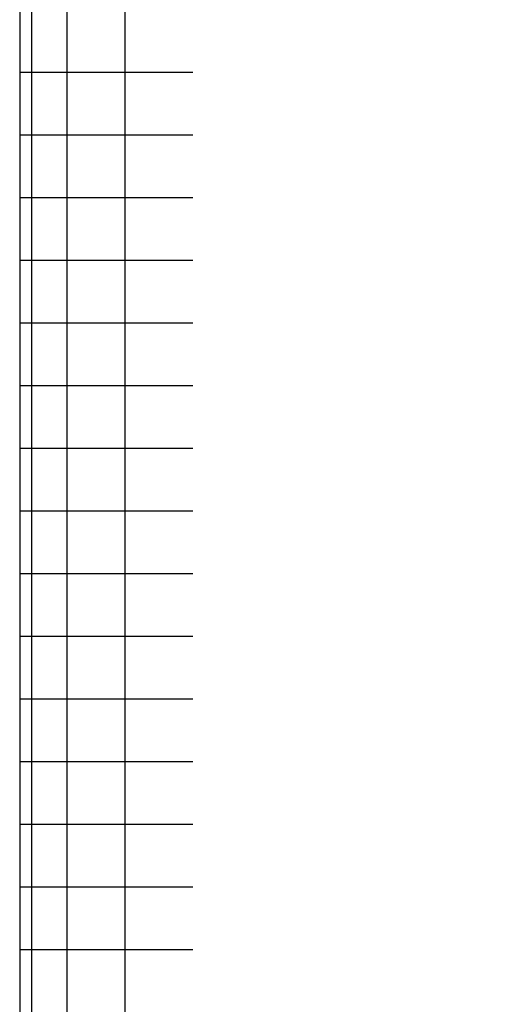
# Model space of a CAD drawing. Extents: x -169 to 2224, y 0 to 2796.
# Tile 357 of 530: x 1794.546 to 1794.966, y 972.794 to 973.663. Entities that reach past the tile are written whole.
import ezdxf

# ---------------------------------------------------------------- set-up
doc = ezdxf.new("R2010")
doc.units = 0
doc.header["$MEASUREMENT"] = 0
doc.header["$PDSIZE"] = 1
doc.layers.get('DEFPOINTS').update_dxf_attribs({"linetype": 'CONTINUOUS'})
doc.layers.add('DIM', color=3, linetype='CONTINUOUS')
doc.layers.add('SPILL-BUCKET', color=1, linetype='CONTINUOUS')
doc.styles.add('SIMPLEX', font='simplex')
doc.dimstyles.new('DIM64', dxfattribs={"dimscale": 64, "dimtxt": 0.09375, "dimasz": 0.09375, "dimexe": 0.0625, "dimexo": 0.0625, "dimgap": 0.046875, "dimtad": 1, "dimdec": 4, "dimzin": 3, "dimdsep": 46, "dimlunit": 4, "dimtxsty": 'SIMPLEX', "dimcen": 0, "dimclrd": 256, "dimclre": 256, "dimclrt": 256, "dimadec": 0, "dimazin": 0, "dimtfac": 1, "dimtdec": 4, "dimtmove": 0, "dimatfit": 3, "dimfxl": 1, "dimfrac": 2, "dimtolj": 1, "dimtzin": 0, "dimarcsym": 0})

# ---------------------------------------------------------------- blocks, each defined once
blk = doc.blocks.new('*D48')
at = {"layer": 'DEFPOINTS', "color": 0, "transparency": 16777216}
for p in [(2031.77254, 978.29596), (1368.54722, 978.01471), (2031.77254, 700.52328)]:
    blk.add_point(p, dxfattribs=at)
at = {"layer": 'DIM', "lineweight": -2, "transparency": 16777216}
for p, q in [((2031.77254, 974.29596), (2031.77254, 696.52328)), ((1368.54722, 974.01471), (1368.54722, 696.52328)), ((1374.54722, 700.52328), (2025.77254, 700.52328))]:
    blk.add_line(p, q, dxfattribs=at)
at = {"layer": 'DIM', "transparency": 16777216}
for points in [[(1374.54722, 701.52328), (1374.54722, 699.52328), (1368.54722, 700.52328)], [(2025.77254, 701.52328), (2025.77254, 699.52328), (2031.77254, 700.52328)]]:
    blk.add_solid(points, dxfattribs=at)
at = {"layer": 'DIM', "transparency": 16777216, "insert": (1700.15988, 708.09471), "char_height": 6, "attachment_point": 5, "style": 'SIMPLEX'}
blk.add_mtext('\\A1;55\'-3 1/4" (F.V. TANK SLAB)', dxfattribs=at)

msp = doc.modelspace()

# ---------------------------------------------------------------- linework, layer by layer
at = {"layer": 'SPILL-BUCKET', "color": 7, "linetype": 'Continuous'}
for p, q in [((1794.54604, 974.28113), (1794.54604, 972.01185)), ((1794.55652, 974.06435), (1794.55652, 972.16761)), ((1794.5877, 974.05687), (1794.5877, 972.16768)), ((1794.63886, 974.05687), (1794.63886, 972.16768)), ((1794.54604, 973.61695), (1794.55233, 973.61695)), ((1794.55233, 973.61695), (1794.57109, 973.61695)), ((1794.57109, 973.61695), (1794.60206, 973.61695)), ((1794.60206, 973.61695), (1794.64481, 973.61695)), ((1794.64481, 973.61695), (1794.69874, 973.61695)), ((1794.54604, 973.5616), (1794.55233, 973.5616)), ((1794.55233, 973.5616), (1794.57109, 973.5616)), ((1794.57109, 973.5616), (1794.60206, 973.5616)), ((1794.60206, 973.5616), (1794.64481, 973.5616)), ((1794.64481, 973.5616), (1794.69874, 973.5616)), ((1794.54604, 973.50625), (1794.55233, 973.50625)), ((1794.55233, 973.50625), (1794.57109, 973.50625)), ((1794.57109, 973.50625), (1794.60206, 973.50625)), ((1794.60206, 973.50625), (1794.64481, 973.50625)), ((1794.64481, 973.50625), (1794.69874, 973.50625)), ((1794.54604, 973.45091), (1794.55233, 973.45091)), ((1794.55233, 973.45091), (1794.57109, 973.45091)), ((1794.57109, 973.45091), (1794.60206, 973.45091)), ((1794.60206, 973.45091), (1794.64481, 973.45091)), ((1794.64481, 973.45091), (1794.69874, 973.45091)), ((1794.54604, 973.39556), (1794.55233, 973.39556)), ((1794.55233, 973.39556), (1794.57109, 973.39556)), ((1794.57109, 973.39556), (1794.60206, 973.39556)), ((1794.60206, 973.39556), (1794.64481, 973.39556)), ((1794.64481, 973.39556), (1794.69874, 973.39556)), ((1794.54604, 973.34021), (1794.55233, 973.34021)), ((1794.55233, 973.34021), (1794.57109, 973.34021)), ((1794.57109, 973.34021), (1794.60206, 973.34021)), ((1794.60206, 973.34021), (1794.64481, 973.34021)), ((1794.64481, 973.34021), (1794.69874, 973.34021)), ((1794.54604, 973.28486), (1794.55233, 973.28486)), ((1794.55233, 973.28486), (1794.57109, 973.28486)), ((1794.57109, 973.28486), (1794.60206, 973.28486)), ((1794.60206, 973.28486), (1794.64481, 973.28486)), ((1794.64481, 973.28486), (1794.69874, 973.28486)), ((1794.54604, 973.22951), (1794.55233, 973.22951)), ((1794.55233, 973.22951), (1794.57109, 973.22951)), ((1794.57109, 973.22951), (1794.60206, 973.22951)), ((1794.60206, 973.22951), (1794.64481, 973.22951)), ((1794.64481, 973.22951), (1794.69874, 973.22951)), ((1794.54604, 973.17416), (1794.55233, 973.17416)), ((1794.55233, 973.17416), (1794.57109, 973.17416)), ((1794.57109, 973.17416), (1794.60206, 973.17416)), ((1794.60206, 973.17416), (1794.64481, 973.17416)), ((1794.64481, 973.17416), (1794.69874, 973.17416)), ((1794.54604, 973.11882), (1794.55233, 973.11882)), ((1794.55233, 973.11882), (1794.57109, 973.11882)), ((1794.57109, 973.11882), (1794.60206, 973.11882)), ((1794.60206, 973.11882), (1794.64481, 973.11882)), ((1794.64481, 973.11882), (1794.69874, 973.11882)), ((1794.54604, 973.06347), (1794.55233, 973.06347)), ((1794.55233, 973.06347), (1794.57109, 973.06347)), ((1794.57109, 973.06347), (1794.60206, 973.06347)), ((1794.60206, 973.06347), (1794.64481, 973.06347)), ((1794.64481, 973.06347), (1794.69874, 973.06347)), ((1794.54604, 973.00812), (1794.55233, 973.00812)), ((1794.55233, 973.00812), (1794.57109, 973.00812)), ((1794.57109, 973.00812), (1794.60206, 973.00812)), ((1794.60206, 973.00812), (1794.64481, 973.00812)), ((1794.64481, 973.00812), (1794.69874, 973.00812)), ((1794.54604, 972.95277), (1794.55233, 972.95277)), ((1794.55233, 972.95277), (1794.57109, 972.95277)), ((1794.57109, 972.95277), (1794.60206, 972.95277)), ((1794.60206, 972.95277), (1794.64481, 972.95277)), ((1794.64481, 972.95277), (1794.69874, 972.95277)), ((1794.54604, 972.89742), (1794.55233, 972.89742)), ((1794.55233, 972.89742), (1794.57109, 972.89742)), ((1794.57109, 972.89742), (1794.60206, 972.89742)), ((1794.60206, 972.89742), (1794.64481, 972.89742)), ((1794.64481, 972.89742), (1794.69874, 972.89742)), ((1794.54604, 972.84207), (1794.55233, 972.84207)), ((1794.55233, 972.84207), (1794.57109, 972.84207)), ((1794.57109, 972.84207), (1794.60206, 972.84207)), ((1794.60206, 972.84207), (1794.64481, 972.84207)), ((1794.64481, 972.84207), (1794.69874, 972.84207))]:
    msp.add_line(p, q, dxfattribs=at)

# ---------------------------------------------------------------- dimensions: what is measured, and where the dimension line sits
at = {"layer": 'DIM'}
dim = msp.add_linear_dim(base=(2031.77254, 700.52328), p1=(1368.54722, 978.01471), p2=(2031.77254, 978.29596), angle=0, text='<> (F.V. TANK SLAB)', dimstyle='DIM64', dxfattribs=at)
dim.commit()
dim.dimension.update_dxf_attribs({"geometry": '*D48', "text_midpoint": (1700.15988, 708.09471)})

doc.saveas('drawing.dxf')
